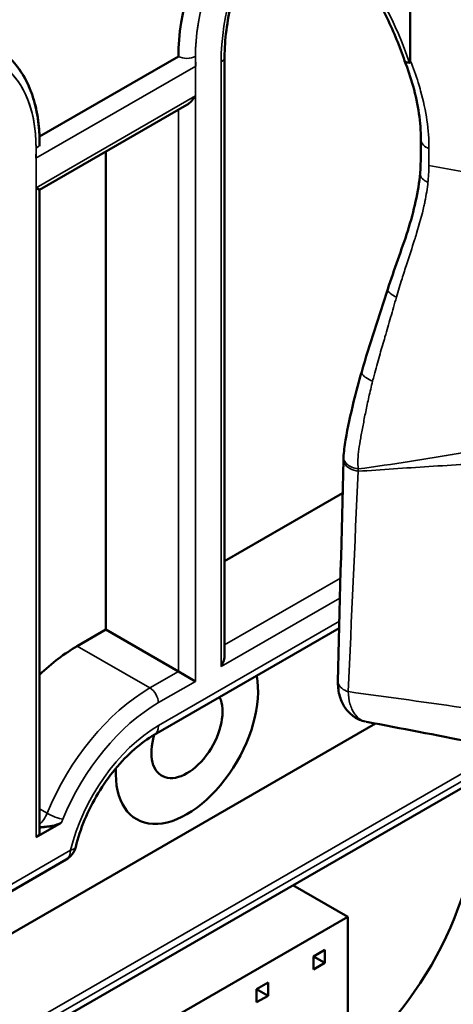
# Model space of a CAD drawing. Header units: millimetres. Extents: x 0 to 14369, y -869 to 2970.
# Tile 491 of 656: x 3637 to 3648, y 1279 to 1304. Entities that reach past the tile are written whole.
import ezdxf

# ---------------------------------------------------------------- set-up
doc = ezdxf.new("R2010")
doc.units = ezdxf.units.MM
doc.header["$LTSCALE"] = 10
doc.layers.add('Sichtbar (ISO)', color=7, linetype='Continuous', lineweight=50)
doc.layers.add('Sichtbar schmal (ISO)', color=7, linetype='Continuous', lineweight=35)

msp = doc.modelspace()

# ---------------------------------------------------------------- linework, layer by layer
at = {"layer": 'Sichtbar (ISO)'}
for p, q in [((3640.996, 1302.872), (3637.545, 1300.88)), ((3642.144, 1302.855), (3642.144, 1287.99)), ((3642.144, 1302.855), (3642.144, 1287.99)), ((3637.548, 1299.555), (3641.208, 1301.668)), ((3637.548, 1300.708), (3637.548, 1300.637)), ((3639.192, 1300.505), (3639.192, 1288.612)), ((3639.192, 1288.612), (3639.192, 1300.505)), ((3637.46, 1299.606), (3637.548, 1299.555)), ((3637.548, 1299.555), (3637.548, 1283.571)), ((3637.548, 1299.555), (3637.548, 1283.571)), ((3642.144, 1290.317), (3645.077, 1292.01)), ((3645.077, 1292.01), (3642.144, 1290.317)), ((3638.485, 1288.204), (3639.192, 1288.612)), ((3639.192, 1288.612), (3638.485, 1288.204)), ((3640.996, 1287.571), (3639.192, 1288.612)), ((3639.192, 1288.612), (3640.996, 1287.571)), ((3640.397, 1285.995), (3644.992, 1288.648)), ((3640.397, 1285.995), (3644.992, 1288.648)), ((3641.42, 1287.326), (3640.996, 1287.571)), ((3640.996, 1287.571), (3641.42, 1287.326)), ((3646.874, 1286.842), (3646.874, 1286.842)), ((3646.874, 1286.842), (3646.874, 1286.842)), ((3645.895, 1286.277), (3598.25, 1258.769)), ((3598.25, 1258.769), (3645.895, 1286.277)), ((3600.048, 1256.968), (3650.624, 1286.169)), ((3600.048, 1256.968), (3650.624, 1286.169)), ((3637.46, 1283.448), (3638.086, 1283.81)), ((3638.086, 1283.81), (3637.46, 1283.448)), ((3633.227, 1280.019), (3638.21, 1282.896)), ((3633.227, 1280.019), (3638.21, 1282.896)), ((3645.203, 1281.468), (3643.843, 1282.253)), ((3645.203, 1281.468), (3599.948, 1255.34)), ((3645.203, 1278.202), (3645.203, 1281.468)), ((3644.354, 1280.486), (3644.637, 1280.65)), ((3644.354, 1280.486), (3644.637, 1280.65)), ((3644.354, 1280.16), (3644.354, 1280.486)), ((3644.637, 1280.323), (3644.354, 1280.486)), ((3644.637, 1280.323), (3644.354, 1280.486)), ((3644.354, 1280.16), (3644.354, 1280.486)), ((3644.637, 1280.65), (3644.637, 1280.323)), ((3644.637, 1280.65), (3644.637, 1280.323)), ((3644.637, 1280.323), (3644.354, 1280.16)), ((3644.637, 1280.323), (3644.354, 1280.16)), ((3642.94, 1279.67), (3643.223, 1279.833)), ((3642.94, 1279.67), (3643.223, 1279.833)), ((3643.223, 1279.833), (3643.223, 1279.507)), ((3643.223, 1279.833), (3643.223, 1279.507)), ((3642.94, 1279.343), (3642.94, 1279.67)), ((3643.223, 1279.507), (3642.94, 1279.67)), ((3643.223, 1279.507), (3642.94, 1279.67)), ((3642.94, 1279.343), (3642.94, 1279.67)), ((3643.223, 1279.507), (3642.94, 1279.343)), ((3643.223, 1279.507), (3642.94, 1279.343))]:
    msp.add_line(p, q, dxfattribs=at)
msp.add_arc((3637.96, 1283.329), 0.5, 300, 346.446, dxfattribs=at)
msp.add_arc((3637.96, 1283.329), 0.5, 300, 346.446, dxfattribs=at)
for centre, major_axis, ratio, start_param, end_param in [((3644.531, 1304.913), (-2.5, -4.33), 0.57735, 4.712389, 5.497787), ((3647.087, 1302.93), (-0.47, -0.17), 0.29022, 6.275261, 6.919235), ((3641.208, 1302.015), (-0.212, -0.367), 0.57735, 0.785398, 1.570796), ((3638.485, 1284.734), (2.125, 3.681), 0.57735, 0.785398, 1.10263), ((3638.485, 1284.734), (-2.125, -3.681), 0.57735, 3.926991, 4.244223), ((3641.844, 1287.816), (-0.212, -0.367), 0.57735, 1.570796, 2.356194), ((3641.844, 1287.816), (-0.212, -0.367), 0.57735, 1.570796, 2.356194), ((3641.208, 1286.061), (-1.25, -2.165), 0.57735, 5.438153, 8.837837), ((3641.208, 1286.061), (-1.25, -2.165), 0.57735, 5.438153, 8.837837), ((3641.208, 1286.061), (-1.25, -2.165), 0.57735, 5.438153, 8.837837), ((3641.208, 1286.061), (-0.625, -1.083), 0.57735, 5.092466, 9.044702), ((3644.531, 1281.856), (2.75, 4.763), 0.57735, 3.927007, 5.497753), ((3644.531, 1281.856), (-2.75, -4.763), 0.57735, 0.785442, 2.356157), ((3637.248, 1283.571), (0.3, 0), 0.57735, 5.497787, 6.283185), ((3637.248, 1283.571), (0.3, 0), 0.57735, 5.497787, 6.283185)]:
    msp.add_ellipse(centre, major_axis=major_axis, ratio=ratio, start_param=start_param, end_param=end_param, dxfattribs=at)
for points, knots in [([(3646.759, 1308.331), (3646.759, 1306.984), (3646.76, 1305.638), (3646.759, 1304.291), (3646.758, 1303.784), (3646.758, 1303.276), (3646.758, 1302.77)], [0, 0, 0, 0, 0.726486, 0.726486, 0.726486, 1, 1, 1, 1]), ([(3643.327, 1307.081), (3643.591, 1306.929), (3643.86, 1306.739), (3644.389, 1306.293), (3644.649, 1306.037), (3645.145, 1305.474), (3645.38, 1305.166), (3645.812, 1304.516), (3646.009, 1304.174), (3646.352, 1303.473), (3646.498, 1303.116), (3646.616, 1302.76)], [4.712389, 4.712389, 4.712389, 4.712389, 4.938031, 4.938031, 5.163672, 5.163672, 5.389314, 5.389314, 5.614956, 5.614956, 5.840598, 5.840598, 5.840598, 5.840598]), ([(3643.202, 1306.398), (3643.067, 1306.166), (3642.944, 1305.927), (3642.721, 1305.444), (3642.621, 1305.2), (3642.45, 1304.712), (3642.377, 1304.468), (3642.261, 1303.987), (3642.217, 1303.75), (3642.159, 1303.291), (3642.144, 1303.068), (3642.144, 1302.855)], [2.3561945, 2.3561945, 2.3561945, 2.3561945, 2.5132741, 2.5132741, 2.6703538, 2.6703538, 2.8274334, 2.8274334, 2.984513, 2.984513, 3.1415927, 3.1415927, 3.1415927, 3.1415927]), ([(3643.202, 1306.398), (3643.067, 1306.166), (3642.944, 1305.927), (3642.721, 1305.444), (3642.621, 1305.2), (3642.45, 1304.712), (3642.377, 1304.468), (3642.261, 1303.987), (3642.217, 1303.75), (3642.159, 1303.291), (3642.144, 1303.068), (3642.144, 1302.855)], [2.3561945, 2.3561945, 2.3561945, 2.3561945, 2.5132741, 2.5132741, 2.6703538, 2.6703538, 2.8274334, 2.8274334, 2.984513, 2.984513, 3.1415927, 3.1415927, 3.1415927, 3.1415927]), ([(3636.425, 1303.12), (3636.571, 1303.035), (3636.706, 1302.93), (3636.947, 1302.687), (3637.053, 1302.547), (3637.234, 1302.241), (3637.31, 1302.074), (3637.43, 1301.718), (3637.474, 1301.528), (3637.533, 1301.131), (3637.548, 1300.923), (3637.548, 1300.708)], [5.4977871, 5.4977871, 5.4977871, 5.4977871, 5.6548668, 5.6548668, 5.8119464, 5.8119464, 5.969026, 5.969026, 6.1261057, 6.1261057, 6.2831853, 6.2831853, 6.2831853, 6.2831853]), ([(3636.425, 1303.12), (3636.575, 1303.033), (3636.712, 1302.926), (3636.958, 1302.674), (3637.065, 1302.531), (3637.248, 1302.215), (3637.323, 1302.043), (3637.441, 1301.674), (3637.484, 1301.479), (3637.536, 1301.092), (3637.548, 1300.903), (3637.548, 1300.708)], [5.4977871, 5.4977871, 5.4977871, 5.4977871, 5.6585239, 5.6585239, 5.8192606, 5.8192606, 5.9799973, 5.9799973, 6.1407341, 6.1407341, 6.2831853, 6.2831853, 6.2831853, 6.2831853]), ([(3647.02, 1300.809), (3647.02, 1301.22), (3646.955, 1301.673), (3646.77, 1302.338), (3646.7, 1302.549), (3646.617, 1302.758)], [0, 0, 0, 0, 0.1575188, 0.1575188, 0.2290061, 0.2290061, 0.2290061, 0.2290061]), ([(3646.758, 1302.768), (3646.758, 1302.755), (3646.758, 1302.742), (3646.753, 1302.726), (3646.751, 1302.72), (3646.747, 1302.715), (3646.746, 1302.714), (3646.742, 1302.712), (3646.74, 1302.711), (3646.738, 1302.712)], [-0.009041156, -0.009041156, -0.009041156, -0.009041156, -0.004399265, -0.004399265, -0.002024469, -0.002024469, -0.000983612, -0.000983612, -0.000000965, -0.000000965, -0.000000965, -0.000000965]), ([(3646.198, 1297.083), (3646.356, 1297.568), (3646.541, 1298.053), (3646.849, 1299.024), (3646.961, 1299.518), (3647.001, 1299.967)], [0, 0, 0, 0, 0.159024, 0.159024, 0.3208624, 0.3208624, 0.3208624, 0.3208624]), ([(3645.1, 1292.889), (3645.102, 1293.035), (3645.127, 1293.182), (3645.202, 1293.643), (3645.272, 1293.958), (3645.41, 1294.526), (3645.477, 1294.777), (3645.55, 1295.028)], [0, 0, 0, 0, 0.0486434, 0.0486434, 0.1539479, 0.1539479, 0.2365826, 0.2365826, 0.2365826, 0.2365826]), ([(3645.635, 1286.328), (3645.542, 1286.349), (3645.45, 1286.388), (3645.288, 1286.495), (3645.216, 1286.564), (3645.099, 1286.721), (3645.053, 1286.811), (3644.983, 1287.018), (3644.964, 1287.137), (3644.96, 1287.28), (3644.96, 1287.3), (3644.961, 1287.32)], [0.0036528, 0.0036528, 0.0036528, 0.0036528, 0.0365222, 0.0365222, 0.0696414, 0.0696414, 0.1040063, 0.1040063, 0.1445002, 0.1445002, 0.1510925, 0.1510925, 0.1510925, 0.1510925]), ([(3640.397, 1285.995), (3640.236, 1285.902), (3640.069, 1285.782), (3639.739, 1285.494), (3639.577, 1285.327), (3639.272, 1284.956), (3639.129, 1284.754), (3638.873, 1284.328), (3638.76, 1284.105), (3638.573, 1283.656), (3638.499, 1283.43), (3638.447, 1283.212)], [1.570796, 1.570796, 1.570796, 1.570796, 1.822402, 1.822402, 2.074008, 2.074008, 2.325614, 2.325614, 2.57722, 2.57722, 2.828826, 2.828826, 2.828826, 2.828826]), ([(3640.397, 1285.995), (3640.236, 1285.902), (3640.069, 1285.782), (3639.739, 1285.494), (3639.577, 1285.327), (3639.272, 1284.956), (3639.129, 1284.754), (3638.873, 1284.328), (3638.76, 1284.105), (3638.573, 1283.656), (3638.499, 1283.43), (3638.447, 1283.212)], [1.570796, 1.570796, 1.570796, 1.570796, 1.822402, 1.822402, 2.074008, 2.074008, 2.325614, 2.325614, 2.57722, 2.57722, 2.828826, 2.828826, 2.828826, 2.828826]), ([(3637.548, 1283.698), (3637.552, 1283.698), (3637.557, 1283.698), (3637.561, 1283.698), (3637.596, 1283.699), (3637.63, 1283.701), (3637.663, 1283.704), (3637.697, 1283.707), (3637.729, 1283.713), (3637.761, 1283.716)], [0.2895795, 0.2895795, 0.2895795, 0.2895795, 0.3333333, 0.3333333, 0.3333333, 0.6666667, 0.6666667, 0.6666667, 1, 1, 1, 1]), ([(3637.761, 1283.715), (3637.727, 1283.711), (3637.658, 1283.698), (3637.587, 1283.694), (3637.551, 1283.695), (3637.548, 1283.695)], [0.004171, 0.004171, 0.004171, 0.004171, 0.3333333, 0.6666667, 0.6965543, 0.6965543, 0.6965543, 0.6965543]), ([(3637.761, 1283.716), (3637.796, 1283.716), (3637.828, 1283.722), (3637.938, 1283.746), (3638.026, 1283.775), (3638.086, 1283.81)], [-0.19943839, -0.19943839, -0.19943839, -0.19943839, -0.18954609, -0.18954609, -0.16414384, -0.16414384, -0.16414384, -0.16414384]), ([(3638.086, 1283.81), (3638.026, 1283.775), (3637.938, 1283.746), (3637.829, 1283.722), (3637.797, 1283.716), (3637.762, 1283.715)], [0.16414384, 0.16414384, 0.16414384, 0.16414384, 0.18954609, 0.18954609, 0.19925749, 0.19925749, 0.19925749, 0.19925749])]:
    msp.add_open_spline(points, degree=3, knots=knots, dxfattribs=at)
for points in [[(3647.001, 1299.967), (3647.026, 1300.252), (3647.02, 1300.525), (3647.02, 1300.809)], [(3647.02, 1300.809), (3647.02, 1300.809), (3647.02, 1300.809), (3647.02, 1300.809)], [(3645.55, 1295.028), (3645.749, 1295.712), (3645.975, 1296.398), (3646.198, 1297.083)], [(3645.55, 1295.028), (3645.55, 1295.028), (3645.55, 1295.028), (3645.55, 1295.028)], [(3644.961, 1287.322), (3645.003, 1289.157), (3645.05, 1290.994), (3645.099, 1292.832)], [(3645.099, 1292.832), (3645.099, 1292.849), (3645.1, 1292.869), (3645.1, 1292.891)], [(3645.099, 1292.832), (3645.099, 1292.832), (3645.099, 1292.832), (3645.099, 1292.832)], [(3645.667, 1286.321), (3645.668, 1286.321), (3645.669, 1286.321), (3645.67, 1286.32)], [(3648.261, 1285.821), (3647.398, 1285.988), (3646.534, 1286.154), (3645.67, 1286.32)]]:
    msp.add_open_spline(points, degree=3, dxfattribs=at)
at = {"layer": 'Sichtbar schmal (ISO)'}
for p, q in [((3641.42, 1287.326), (3641.42, 1302.872)), ((3641.427, 1302.631), (3637.453, 1300.337)), ((3642.056, 1302.732), (3642.056, 1287.694)), ((3642.056, 1287.694), (3642.056, 1302.732)), ((3637.46, 1299.606), (3641.42, 1301.892)), ((3641.42, 1301.892), (3641.42, 1287.326)), ((3640.996, 1301.546), (3640.996, 1287.571)), ((3640.996, 1287.571), (3640.996, 1301.546)), ((3637.46, 1300.586), (3637.46, 1283.448)), ((3647.22, 1300.162), (3652.276, 1299.23)), ((3637.46, 1283.448), (3637.46, 1299.606)), ((3645.023, 1289.896), (3642.144, 1288.234)), ((3642.144, 1288.234), (3645.023, 1289.896)), ((3642.056, 1287.694), (3645.01, 1289.399)), ((3645.01, 1289.399), (3642.056, 1287.694)), ((3644.996, 1288.82), (3640.501, 1286.224)), ((3640.501, 1286.224), (3644.996, 1288.82)), ((3640.288, 1287.163), (3638.485, 1288.204)), ((3638.485, 1288.204), (3640.288, 1287.163)), ((3640.996, 1287.571), (3640.288, 1287.163)), ((3640.288, 1287.163), (3640.996, 1287.571)), ((3640.501, 1286.796), (3641.42, 1287.326)), ((3641.42, 1287.326), (3640.501, 1286.796)), ((3650.727, 1286.397), (3600.151, 1257.197)), ((3600.151, 1257.197), (3650.727, 1286.397)), ((3650.689, 1286.561), (3600.189, 1257.405)), ((3637.733, 1284.044), (3637.548, 1284.151)), ((3637.548, 1284.151), (3637.733, 1284.044)), ((3638.314, 1283.125), (3633.288, 1280.223)), ((3638.314, 1283.125), (3634.844, 1281.121))]:
    msp.add_line(p, q, dxfattribs=at)
for centre, major_axis, ratio, start_param, end_param in [((3643.223, 1302.819), (2.75, -4.763), 0.57735, 1.227552, 2.356194), ((3645.804, 1304.896), (2.65, 4.59), 0.57735, 1.570796, 2.356194), ((3645.804, 1304.896), (-2.65, -4.59), 0.57735, 4.712389, 5.497787), ((3644.531, 1304.913), (-2.5, -4.33), 0.57735, 4.712389, 5.497787), ((3644.743, 1304.791), (-2.35, -4.07), 0.57735, 4.712389, 5.56166), ((3644.743, 1304.791), (-2.35, -4.07), 0.57735, 4.712389, 5.497787), ((3641.208, 1302.995), (0.3, 0), 0.57735, 3.926991, 5.497787), ((3641.844, 1302.855), (0.3, 0), 0.57735, 5.497787, 6.283185), ((3641.844, 1302.855), (0.3, 0), 0.57735, 5.497787, 6.283185), ((3634.137, 1298.667), (2.35, 4.07), 0.57735, 5.497787, 6.283185), ((3634.137, 1298.667), (2.35, 4.07), 0.57735, 5.433914, 6.283185), ((3637.248, 1300.708), (0.3, 0), 0.57735, 5.497787, 6.283185), ((3640.288, 1283.693), (-2.125, -3.681), 0.57735, 3.926991, 4.943525), ((3640.288, 1283.693), (2.125, 3.681), 0.57735, 0.785398, 1.801933), ((3640.288, 1286.918), (-0.15, 0.26), 0.57735, 3.926991, 5.497787), ((3640.288, 1286.918), (0.15, -0.26), 0.57735, 0.785398, 2.356194), ((3640.501, 1283.571), (-1.975, -3.421), 0.57735, 3.926991, 4.943525), ((3640.501, 1283.571), (1.975, 3.421), 0.57735, 0.785398, 1.801933), ((3640.501, 1283.571), (1.625, 2.815), 0.57735, 0.785398, 2.043428), ((3640.501, 1283.571), (-1.625, -2.815), 0.57735, 3.926991, 5.18502), ((3640.147, 1286.428), (0.25, -0.433), 0.57735, 0, 0.785398), ((3640.147, 1286.428), (0.25, -0.433), 0.57735, 0, 0.785398), ((3637.433, 1284.085), (-0.25, -0.433), 0.57735, 1.117759, 1.801933), ((3637.433, 1284.085), (0.25, 0.433), 0.57735, 4.259351, 4.943525), ((3637.914, 1284.019), (-0.278, 0.114), 0.187046, 0.942555, 2.513351), ((3637.914, 1284.019), (0.278, -0.114), 0.187046, 4.084148, 5.654944), ((3637.645, 1283.963), (-0.4, -0.693), 0.57735, 1.681063, 1.801933), ((3637.645, 1283.963), (0.4, 0.693), 0.57735, 4.822656, 4.943525), ((3637.96, 1283.329), (0.486, -0.117), 0.371694, 5.61201, 6.283185), ((3637.96, 1283.329), (0.486, -0.117), 0.371694, 5.61201, 6.283185), ((3637.96, 1283.329), (0.25, -0.433), 0.57735, 0, 0.785398), ((3637.96, 1283.329), (0.25, -0.433), 0.57735, 0, 0.785398)]:
    msp.add_ellipse(centre, major_axis=major_axis, ratio=ratio, start_param=start_param, end_param=end_param, dxfattribs=at)
for points, knots in [([(3646.758, 1302.77), (3646.832, 1302.585), (3646.898, 1302.403), (3646.954, 1302.222), (3646.976, 1302.153), (3646.996, 1302.085), (3647.015, 1302.017), (3647.084, 1301.769), (3647.136, 1301.522), (3647.171, 1301.282), (3647.206, 1301.042), (3647.223, 1300.809), (3647.222, 1300.58)], [0.000002, 0.000002, 0.000002, 0.000002, 0.24178, 0.24178, 0.24178, 0.3333333, 0.3333333, 0.3333333, 0.6666667, 0.6666667, 0.6666667, 1, 1, 1, 1]), ([(3647.02, 1300.809), (3647.02, 1300.802), (3647.023, 1300.752), (3647.074, 1300.659), (3647.169, 1300.6), (3647.222, 1300.58)], [0.4624326, 0.4624326, 0.4624326, 0.4624326, 0.5, 0.75, 1, 1, 1, 1]), ([(3647.22, 1300.162), (3647.22, 1300.211), (3647.22, 1300.258), (3647.221, 1300.305), (3647.221, 1300.352), (3647.221, 1300.398), (3647.221, 1300.444), (3647.221, 1300.49), (3647.222, 1300.535), (3647.222, 1300.58)], [0.0000004, 0.0000004, 0.0000004, 0.0000004, 0.3333333, 0.3333333, 0.3333333, 0.6666667, 0.6666667, 0.6666667, 0.9999987, 0.9999987, 0.9999987, 0.9999987]), ([(3647.196, 1299.739), (3647.145, 1299.762), (3647.097, 1299.793), (3647.062, 1299.828), (3647.028, 1299.863), (3647.006, 1299.902), (3647.001, 1299.941), (3647, 1299.949), (3647, 1299.958), (3647.001, 1299.967)], [0.0000463, 0.0000463, 0.0000463, 0.0000463, 0.2622411, 0.2622411, 0.2622411, 0.515991, 0.515991, 0.515991, 0.5734882, 0.5734882, 0.5734882, 0.5734882]), ([(3646.414, 1296.881), (3646.459, 1297.034), (3646.505, 1297.189), (3646.552, 1297.341), (3646.59, 1297.465), (3646.629, 1297.588), (3646.668, 1297.708), (3646.736, 1297.916), (3646.802, 1298.114), (3646.862, 1298.305), (3646.879, 1298.359), (3646.896, 1298.412), (3646.912, 1298.465), (3646.985, 1298.705), (3647.049, 1298.934), (3647.097, 1299.146), (3647.105, 1299.184), (3647.113, 1299.222), (3647.121, 1299.259), (3647.155, 1299.428), (3647.18, 1299.586), (3647.196, 1299.739)], [0, 0, 0, 0, 0.1378718, 0.1378718, 0.1378718, 0.25, 0.25, 0.25, 0.4448866, 0.4448866, 0.4448866, 0.5, 0.5, 0.5, 0.75, 0.75, 0.75, 0.7951623, 0.7951623, 0.7951623, 1, 1, 1, 1]), ([(3645.822, 1294.793), (3645.834, 1294.842), (3645.846, 1294.89), (3645.859, 1294.938), (3645.901, 1295.1), (3645.945, 1295.259), (3645.99, 1295.417), (3646.031, 1295.56), (3646.072, 1295.701), (3646.113, 1295.842), (3646.119, 1295.861), (3646.124, 1295.879), (3646.129, 1295.898), (3646.176, 1296.058), (3646.222, 1296.217), (3646.269, 1296.378), (3646.317, 1296.544), (3646.365, 1296.712), (3646.414, 1296.881)], [0, 0, 0, 0, 0.0675746, 0.0675746, 0.0675746, 0.2952134, 0.2952134, 0.2952134, 0.5, 0.5, 0.5, 0.5268358, 0.5268358, 0.5268358, 0.7594315, 0.7594315, 0.7594315, 1, 1, 1, 1]), ([(3646.414, 1296.881), (3646.363, 1296.907), (3646.314, 1296.935), (3646.276, 1296.965), (3646.237, 1296.994), (3646.21, 1297.024), (3646.2, 1297.049), (3646.195, 1297.062), (3646.195, 1297.073), (3646.198, 1297.083)], [0.0000831, 0.0000831, 0.0000831, 0.0000831, 0.2483074, 0.2483074, 0.2483074, 0.4988922, 0.4988922, 0.4988922, 0.6198528, 0.6198528, 0.6198528, 0.6198528]), ([(3645.822, 1294.793), (3645.763, 1294.818), (3645.675, 1294.863), (3645.589, 1294.931), (3645.551, 1294.982), (3645.546, 1295.013), (3645.549, 1295.027), (3645.55, 1295.028)], [0.0000152, 0.0000152, 0.0000152, 0.0000152, 0.2500324, 0.3752329, 0.5004333, 0.6256337, 0.6399154, 0.6399154, 0.6399154, 0.6399154]), ([(3645.099, 1292.832), (3645.098, 1292.807), (3645.104, 1292.782), (3645.115, 1292.757), (3645.127, 1292.731), (3645.146, 1292.706), (3645.17, 1292.683), (3645.194, 1292.66), (3645.223, 1292.64), (3645.255, 1292.622), (3645.319, 1292.587), (3645.393, 1292.564), (3645.462, 1292.551)], [0.3816005, 0.3816005, 0.3816005, 0.3816005, 0.5, 0.5, 0.5, 0.625, 0.625, 0.625, 0.75, 0.75, 0.75, 1, 1, 1, 1]), ([(3645.1, 1292.889), (3645.1, 1292.865), (3645.105, 1292.84), (3645.115, 1292.817), (3645.13, 1292.785), (3645.154, 1292.754), (3645.187, 1292.726), (3645.219, 1292.699), (3645.261, 1292.674), (3645.309, 1292.654), (3645.357, 1292.634), (3645.411, 1292.619), (3645.466, 1292.61)], [0.3763985, 0.3763985, 0.3763985, 0.3763985, 0.5, 0.5, 0.5, 0.6666667, 0.6666667, 0.6666667, 0.8333333, 0.8333333, 0.8333333, 1, 1, 1, 1]), ([(3651.876, 1292.856), (3651.529, 1292.854), (3651.182, 1292.849), (3650.836, 1292.841), (3650.684, 1292.837), (3650.532, 1292.833), (3650.381, 1292.829), (3650.23, 1292.824), (3650.079, 1292.819), (3649.927, 1292.813), (3649.776, 1292.808), (3649.626, 1292.801), (3649.475, 1292.795), (3649.324, 1292.788), (3649.173, 1292.781), (3649.023, 1292.773), (3648.421, 1292.743), (3647.82, 1292.708), (3647.22, 1292.669), (3646.634, 1292.632), (3646.048, 1292.593), (3645.462, 1292.551)], [0, 0, 0, 0, 0.16086, 0.16086, 0.16086, 0.231345, 0.231345, 0.231345, 0.301831, 0.301831, 0.301831, 0.372316, 0.372316, 0.372316, 0.442802, 0.442802, 0.442802, 0.724744, 0.724744, 0.724744, 1, 1, 1, 1]), ([(3644.961, 1287.322), (3644.961, 1287.308), (3644.962, 1287.294), (3644.966, 1287.28), (3644.977, 1287.234), (3645.01, 1287.189), (3645.056, 1287.153), (3645.101, 1287.117), (3645.159, 1287.089), (3645.217, 1287.07)], [0.4237541, 0.4237541, 0.4237541, 0.4237541, 0.5, 0.5, 0.5, 0.75, 0.75, 0.75, 1, 1, 1, 1]), ([(3645.217, 1287.07), (3645.22, 1286.961), (3645.234, 1286.859), (3645.259, 1286.769), (3645.272, 1286.722), (3645.288, 1286.679), (3645.306, 1286.638), (3645.323, 1286.6), (3645.342, 1286.565), (3645.363, 1286.533), (3645.375, 1286.514), (3645.388, 1286.497), (3645.402, 1286.481), (3645.437, 1286.438), (3645.477, 1286.403), (3645.522, 1286.376), (3645.524, 1286.375), (3645.526, 1286.374), (3645.528, 1286.372), (3645.571, 1286.348), (3645.617, 1286.33), (3645.667, 1286.321)], [0, 0, 0, 0, 0.1666667, 0.1666667, 0.1666667, 0.2524936, 0.2524936, 0.2524936, 0.3333333, 0.3333333, 0.3333333, 0.3795349, 0.3795349, 0.3795349, 0.5, 0.5, 0.5, 0.5057527, 0.5057527, 0.5057527, 0.6209553, 0.6209553, 0.6209553, 0.6209553])]:
    msp.add_open_spline(points, degree=3, knots=knots, dxfattribs=at)
for points in [[(3647.196, 1299.739), (3647.201, 1299.785), (3647.209, 1299.878), (3647.217, 1300.019), (3647.219, 1300.114), (3647.22, 1300.162)], [(3645.822, 1294.793), (3645.788, 1294.658), (3645.726, 1294.397), (3645.647, 1294.03), (3645.583, 1293.69), (3645.524, 1293.379), (3645.477, 1293.095), (3645.453, 1292.838), (3645.455, 1292.681), (3645.466, 1292.61)], [(3645.466, 1292.61), (3646.329, 1292.728), (3647.986, 1292.987), (3650.251, 1293.408), (3651.637, 1293.746), (3652.29, 1293.921)], [(3645.462, 1292.551), (3645.379, 1290.719), (3645.297, 1288.892), (3645.217, 1287.07)], [(3645.466, 1292.61), (3645.466, 1292.59), (3645.463, 1292.571), (3645.462, 1292.551)], [(3645.217, 1287.07), (3646.217, 1286.934), (3647.219, 1286.795), (3648.221, 1286.651)]]:
    msp.add_open_spline(points, degree=3, dxfattribs=at)

doc.saveas('drawing.dxf')
